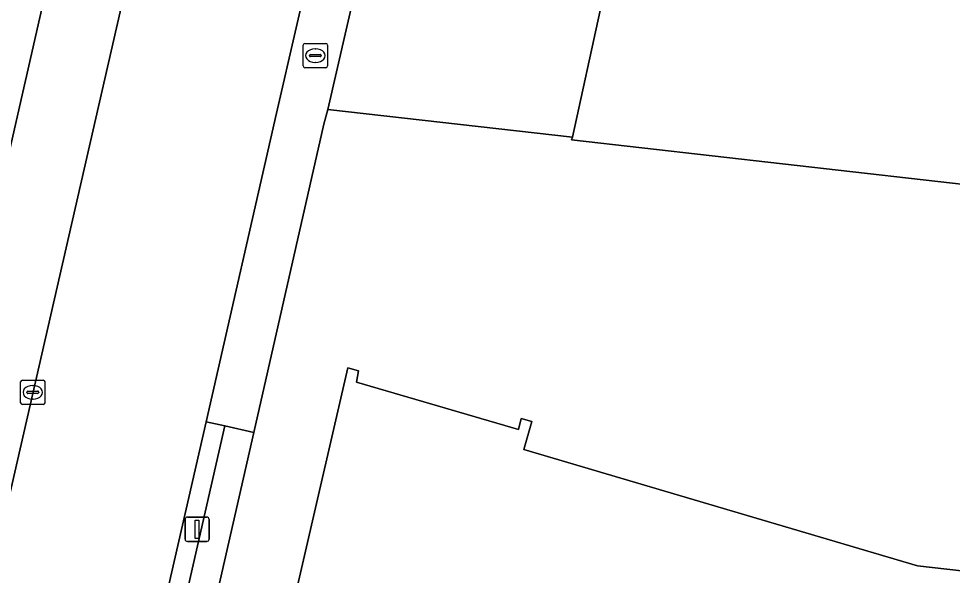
# Model space of a CAD drawing. Extents: x 161385 to 162589, y 388479 to 389756.
# Drawn here: x 162360.07 to 162398.41, y 388892.58 to 388915.43 of the extents above; entities that cross this region are included whole.
import ezdxf

# ---------------------------------------------------------------- set-up
doc = ezdxf.new("R2010")
doc.units = 0
for name, color, linetype in [('IMGEO_Berm_groen', 7, 'Continuous'), ('IMGEO_Brandkraan', 7, 'Continuous'), ('IMGEO_Erf', 7, 'Continuous'), ('IMGEO_Groenvoorziening', 7, 'Continuous'), ('IMGEO_Kolk', 7, 'Continuous'), ('IMGEO_Lichtmast', 7, 'Continuous'), ('IMGEO_Pand', 7, 'Continuous'), ('IMGEO_Parkeervlak_open', 7, 'Continuous'), ('IMGEO_Rijbaan_lokaal_gesloten', 7, 'Continuous'), ('IMGEO_Voetpad_open', 7, 'Continuous')]:
    doc.layers.add(name, color=color, linetype=linetype)

msp = doc.modelspace()

# ---------------------------------------------------------------- linework, layer by layer
at = {"layer": 'IMGEO_Berm_groen'}
msp.add_lwpolyline([(162368.533, 388898.709), (162367.76, 388898.886), (162361.659, 388872.226), (162362.453, 388872.044)], close=True, dxfattribs=at)
at = {"layer": 'IMGEO_Brandkraan'}
for p, q in [((162371.749, 388913.491), (162371.749, 388914.343)), ((162371.824, 388914.417), (162372.676, 388914.417)), ((162372.75, 388914.343), (162372.75, 388913.491)), ((162372.008, 388913.911), (162372.008, 388913.923)), ((162372.051, 388913.96), (162372.449, 388913.96)), ((162372.237, 388914.197), (162372.262, 388914.197)), ((162372.492, 388913.923), (162372.492, 388913.911)), ((162372.446, 388913.874), (162372.048, 388913.874)), ((162372.26, 388913.637), (162372.235, 388913.637)), ((162372.676, 388913.417), (162371.824, 388913.417))]:
    msp.add_line(p, q, dxfattribs=at)
for points in [[(162371.749, 388913.491), (162371.749, 388914.343)], [(162371.824, 388914.417), (162372.676, 388914.417)], [(162372.75, 388914.343), (162372.75, 388913.491)], [(162372.676, 388913.417), (162371.824, 388913.417)]]:
    msp.add_lwpolyline(points, dxfattribs=at)
for centre, radius, start, end in [((162371.826, 388914.341), 0.0765, 91.552, 178.448), ((162371.826, 388914.341), 0.0765, 91.552, 178.448), ((162372.674, 388914.341), 0.0765, 1.552, 88.448), ((162372.674, 388914.341), 0.0765, 1.552, 88.448), ((162372.048, 388913.92), 0.0403, 85.8775, 175.7526), ((162372.045, 388913.91), 0.0366, 178.938, 274.7102), ((162372.449, 388913.917), 0.043, 264.8664, 352.4533), ((162372.453, 388913.922), 0.0386, 1.7309, 96.639), ((162371.826, 388913.493), 0.0765, 181.552, 268.448), ((162371.826, 388913.493), 0.0765, 181.552, 268.448), ((162372.674, 388913.493), 0.0765, 271.552, 358.448), ((162372.674, 388913.493), 0.0765, 271.552, 358.448)]:
    msp.add_arc(centre, radius, start, end, dxfattribs=at)
for centre, major_axis, ratio, start_param, end_param in [((162372.236, 388913.917), (-0.387, 0.002), 0.722429, 4.712389, 7.853982), ((162372.261, 388913.917), (-0.39, 0.002), 0.717154, 1.570796, 4.712389)]:
    msp.add_ellipse(centre, major_axis=major_axis, ratio=ratio, start_param=start_param, end_param=end_param, dxfattribs=at)
at = {"layer": 'IMGEO_Erf'}
for points in [[(162311.401, 388948.624), (162322.217, 388946.171), (162321.535, 388943.142), (162347.32, 388937.213), (162348.019, 388940.254), (162354.138, 388938.878), (162358.244, 388937.938), (162359.012, 388937.762), (162351.799, 388906.466), (162350.993, 388902.975), (162357.822, 388901.413), (162357.992, 388902.187), (162357.684, 388902.256), (162358.012, 388903.711), (162358.235, 388903.661), (162358.494, 388904.839), (162361.52, 388918.083), (162364.598, 388917.339), (162365.886, 388922.955), (162362.789, 388923.59), (162365.542, 388935.654)], [(162491.565, 388887.495), (162491.458, 388892.887), (162487.348, 388893.065), (162488.017, 388898.612), (162481.178, 388899.266), (162431.867, 388904.877), (162382.772, 388910.464), (162382.804, 388910.563), (162372.768, 388911.699), (162372.602, 388911.097), (162369.717, 388898.438), (162364.588, 388875.934)], [(162368.037, 388877.085), (162373.582, 388901.101), (162374.02, 388900.974), (162373.932, 388900.514), (162380.594, 388898.564), (162380.7, 388899.012), (162381.135, 388898.887), (162380.807, 388897.743), (162396.969, 388892.972), (162430.252, 388889.19)]]:
    msp.add_lwpolyline(points, dxfattribs=at)
at = {"layer": 'IMGEO_Groenvoorziening'}
msp.add_lwpolyline([(162355.936, 388879.524), (162364.598, 388917.339), (162361.52, 388918.083), (162358.494, 388904.839), (162358.235, 388903.661), (162357.992, 388902.187), (162357.822, 388901.413), (162352.295, 388877.281)], dxfattribs=at)
at = {"layer": 'IMGEO_Kolk'}
for p, q in [((162360.146, 388899.665), (162360.146, 388900.517)), ((162360.221, 388900.591), (162361.073, 388900.591)), ((162361.147, 388900.517), (162361.147, 388899.665)), ((162360.405, 388900.085), (162360.405, 388900.097)), ((162360.448, 388900.134), (162360.846, 388900.134)), ((162360.634, 388900.371), (162360.659, 388900.371)), ((162360.889, 388900.097), (162360.889, 388900.085)), ((162360.843, 388900.048), (162360.445, 388900.048)), ((162360.657, 388899.811), (162360.632, 388899.811)), ((162361.073, 388899.591), (162360.221, 388899.591))]:
    msp.add_line(p, q, dxfattribs=at)
for points in [[(162360.146, 388899.665), (162360.146, 388900.517)], [(162360.221, 388900.591), (162361.073, 388900.591)], [(162361.147, 388900.517), (162361.147, 388899.665)], [(162361.073, 388899.591), (162360.221, 388899.591)]]:
    msp.add_lwpolyline(points, dxfattribs=at)
for centre, radius, start, end in [((162360.223, 388900.515), 0.0765, 91.552, 178.448), ((162360.223, 388900.515), 0.0765, 91.552, 178.448), ((162361.071, 388900.515), 0.0765, 1.552, 88.448), ((162361.071, 388900.515), 0.0765, 1.552, 88.448), ((162360.445, 388900.094), 0.0403, 85.8775, 175.7526), ((162360.85, 388900.096), 0.0386, 1.7309, 96.639), ((162360.442, 388900.084), 0.0366, 178.938, 274.7102), ((162360.846, 388900.091), 0.043, 264.8664, 352.4533), ((162360.223, 388899.667), 0.0765, 181.552, 268.448), ((162360.223, 388899.667), 0.0765, 181.552, 268.448), ((162361.071, 388899.667), 0.0765, 271.552, 358.448), ((162361.071, 388899.667), 0.0765, 271.552, 358.448)]:
    msp.add_arc(centre, radius, start, end, dxfattribs=at)
for centre, major_axis, ratio, start_param, end_param in [((162360.633, 388900.091), (-0.387, 0.002), 0.722429, 4.712389, 7.853982), ((162360.658, 388900.091), (-0.39, 0.002), 0.717154, 1.570796, 4.712389)]:
    msp.add_ellipse(centre, major_axis=major_axis, ratio=ratio, start_param=start_param, end_param=end_param, dxfattribs=at)
at = {"layer": 'IMGEO_Lichtmast'}
for p, q in [((162366.898, 388894.067), (162366.898, 388894.867)), ((162366.898, 388894.867), (162366.898, 388894.067)), ((162366.998, 388894.967), (162367.788, 388894.967)), ((162367.788, 388894.967), (162366.998, 388894.967)), ((162367.888, 388894.867), (162367.888, 388894.067)), ((162367.888, 388894.067), (162367.888, 388894.867)), ((162367.788, 388893.967), (162366.998, 388893.967)), ((162366.998, 388893.967), (162367.788, 388893.967))]:
    msp.add_line(p, q, dxfattribs=at)
msp.add_lwpolyline([(162367.318, 388894.842), (162367.468, 388894.842), (162367.468, 388894.092), (162367.318, 388894.092), (162367.318, 388894.842)], dxfattribs=at)
for centre, start, end in [((162366.998, 388894.867), 90, 180), ((162366.998, 388894.867), 90, 180), ((162367.788, 388894.867), 0, 90), ((162367.788, 388894.867), 360, 90), ((162366.998, 388894.067), 180, 270), ((162366.998, 388894.067), 180, 270), ((162367.788, 388894.067), 270, 0), ((162367.788, 388894.067), 270, 0)]:
    msp.add_arc(centre, 0.1, start, end, dxfattribs=at)
at = {"layer": 'IMGEO_Pand'}
for points in [[(162387.649, 388931.92), (162385.853, 388924.067), (162380.529, 388925.27), (162379.193, 388919.367), (162377.723, 388919.68), (162376.89, 388915.999), (162377.186, 388915.933), (162377.481, 388917.261), (162383.947, 388915.774), (162382.804, 388910.563), (162382.772, 388910.464), (162431.867, 388904.877), (162434.266, 388927.005), (162434.158, 388927.017), (162425.721, 388928.924), (162424.528, 388923.715), (162419.77, 388924.786), (162419.676, 388924.377)], [(162391.857, 388867.872), (162427.372, 388863.825), (162430.252, 388889.19), (162396.969, 388892.972), (162380.807, 388897.743), (162381.135, 388898.887), (162380.7, 388899.012), (162380.594, 388898.564), (162373.932, 388900.514), (162374.02, 388900.974), (162373.582, 388901.101), (162368.037, 388877.085), (162368.47, 388876.966), (162368.656, 388877.64), (162392.177, 388870.683)]]:
    msp.add_lwpolyline(points, close=True, dxfattribs=at)
at = {"layer": 'IMGEO_Parkeervlak_open'}
msp.add_lwpolyline([(162372.768, 388911.699), (162382.804, 388910.563), (162383.947, 388915.774), (162377.481, 388917.261), (162377.186, 388915.933), (162376.89, 388915.999), (162373.918, 388916.715)], close=True, dxfattribs=at)
at = {"layer": 'IMGEO_Rijbaan_lokaal_gesloten'}
for points in [[(162361.659, 388872.226), (162367.76, 388898.886), (162370.658, 388911.551), (162372.264, 388918.571), (162375.111, 388931.012), (162376.759, 388938.213), (162382.204, 388962.01), (162383.85, 388969.204), (162389.373, 388993.341), (162390.897, 389000), (162391.268, 389001.62), (162394.846, 389017.259), (162397.334, 389028.134)], [(162388.76, 389022.887), (162385.073, 389006.813), (162383.86, 389001.524), (162383.511, 389000), (162382.552, 388995.825), (162381.454, 388991.047), (162379.982, 388984.639), (162379.421, 388982.196), (162378.185, 388976.807), (162377.572, 388974.133), (162375.779, 388966.311), (162374.622, 388961.267), (162371.604, 388947.935), (162370.882, 388944.746), (162368.392, 388933.886), (162365.886, 388922.955), (162364.598, 388917.339), (162355.936, 388879.524)]]:
    msp.add_lwpolyline(points, dxfattribs=at)
at = {"layer": 'IMGEO_Voetpad_open'}
for points in [[(162369.717, 388898.438), (162372.602, 388911.097), (162372.768, 388911.699), (162373.918, 388916.715), (162374.231, 388918.115), (162373.047, 388918.403), (162372.264, 388918.571), (162370.658, 388911.551), (162367.76, 388898.886), (162368.533, 388898.709)], [(162362.048, 388861.405), (162362.437, 388864.885), (162362.617, 388866.281), (162363.642, 388871.781), (162364.588, 388875.934), (162369.717, 388898.438), (162368.533, 388898.709), (162362.453, 388872.044), (162361.659, 388872.226), (162361.541, 388871.709), (162360.606, 388866.537), (162360.509, 388865.779), (162360.209, 388863.109), (162359.887, 388860.235), (162354.707, 388814.075), (162356.744, 388813.903)]]:
    msp.add_lwpolyline(points, close=True, dxfattribs=at)

doc.saveas('drawing.dxf')
